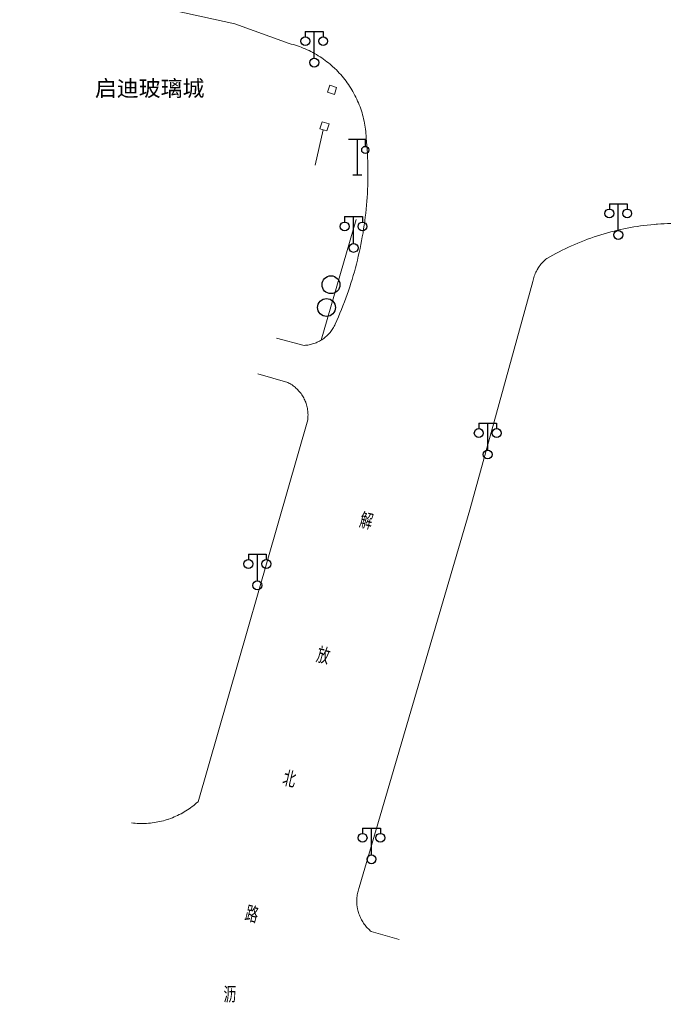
# Model space of a CAD drawing. Extents: x 39508475 to 39522402, y 3783947 to 3795549.
# Tile 289 of 323: x 39517012 to 39517085, y 3793802 to 3793913. Entities that reach past the tile are written whole.
import ezdxf
from ezdxf.enums import TextEntityAlignment as Align

# ---------------------------------------------------------------- set-up
doc = ezdxf.new("R2010")
doc.units = 0
doc.layers.get('0').update_dxf_attribs({"linetype": 'CONTINUOUS'})
for name, color, linetype in [('DLSS', 4, 'CONTINUOUS'), ('JCDL_JMDD_F', 231, 'CONTINUOUS'), ('JCDL_JMDX_F', 231, 'CONTINUOUS'), ('JCDL_JT_ZJ', 100, 'CONTINUOUS'), ('JCDL_JTD_F', 100, 'CONTINUOUS')]:
    doc.layers.add(name, color=color, linetype=linetype)
for name, color, linetype, lineweight in [('JCDL_JMDX', 1, 'CONTINUOUS', 0), ('JCDL_ZBX', 3, 'CONTINUOUS', 0), ('TEXT1_ZJ', 7, 'CONTINUOUS', 0)]:
    doc.layers.add(name, color=color, linetype=linetype, lineweight=lineweight)
doc.styles.add('HT', font='simhei.ttf')
doc.styles.add('HZ', font='rs', dxfattribs={"width": 0.8, "bigfont": 'hztxt'})
doc.linetypes.add('X19', pattern='A,4.5,[145,symbolx.shx,S=1,R=0,X=0,Y=1],4.5,-0.5,[146,symbolx.shx,S=1,R=0,X=0,Y=0],-0.5', length=10)
doc.linetypes.add('X49', pattern='A,0,[5,symbolt.shx,S=1,R=0,X=0,Y=0],-10', length=10)

# ---------------------------------------------------------------- blocks, each defined once
blk = doc.blocks.new('4860000')
at = {"color": 0}
for p, q in [((-1, 4), (1, 4)), ((0, 0), (0, 4)), ((0.88, 4), (0.88, 3.2)), ((-0.5, 0), (0.5, 0))]:
    blk.add_line(p, q, dxfattribs=at)
blk.add_circle((0.88, 2.8), 0.4, dxfattribs=at)
blk = doc.blocks.new('5820000')
at = {"color": 0, "linetype": 'Continuous'}
blk.add_circle((0, 0), 1, dxfattribs=at)
blk = doc.blocks.new('3521000')
at = {"color": 0}
for p, q in [((-1, 3.5), (1, 3.5)), ((0, 0.5), (0, 3.5))]:
    blk.add_line(p, q, dxfattribs=at)
at = {"color": 0, "linetype": 'Continuous', "flags": 128}
for points in [[(-1, 3.5), (-1, 2.9)], [(1, 3.5), (1, 2.9)]]:
    blk.add_lwpolyline(points, dxfattribs=at)
at = {"color": 0}
for centre in [(-1, 2.4), (1, 2.4), (0, 0)]:
    blk.add_circle(centre, 0.5, dxfattribs=at)

msp = doc.modelspace()

# ---------------------------------------------------------------- linework, layer by layer
at = {"layer": 'DLSS', "linetype": 'Continuous', "lineweight": 20}
for points in [[(39517040.91701, 3793876.989), (39517044.00594, 3793876.19364), (39517044.14488, 3793876.20225), (39517044.2834, 3793876.21607), (39517044.42136, 3793876.23469), (39517044.5586, 3793876.25808), (39517044.69494, 3793876.28622), (39517044.83022, 3793876.31907), (39517044.96428, 3793876.35659), (39517045.09696, 3793876.39873), (39517045.2281, 3793876.44545), (39517045.35754, 3793876.49669), (39517045.48512, 3793876.55239), (39517045.6107, 3793876.61247), (39517045.73412, 3793876.67688), (39517045.85523, 3793876.74553), (39517045.97389, 3793876.81833), (39517046.08995, 3793876.89521), (39517046.20327, 3793876.97606), (39517046.28501, 3793877.03868), (39517046.31373, 3793877.06079), (39517046.42118, 3793877.14931), (39517046.52549, 3793877.24149), (39517046.62655, 3793877.33724), (39517046.72423, 3793877.43644), (39517046.8184, 3793877.53896), (39517046.90897, 3793877.64469), (39517046.99581, 3793877.75349), (39517047.07883, 3793877.86524), (39517047.15793, 3793877.9798), (39517047.233, 3793878.09703), (39517047.30397, 3793878.2168), (39517047.37074, 3793878.33896), (39517047.43323, 3793878.46335), (39517047.491, 3793878.59001), (39517047.67422, 3793878.9968), (39517047.8526, 3793879.40574), (39517048.02648, 3793879.81661), (39517048.19585, 3793880.22936), (39517048.36068, 3793880.64395), (39517048.52096, 3793881.06032), (39517048.67666, 3793881.47842), (39517048.82777, 3793881.8982), (39517048.97427, 3793882.31961), (39517049.11614, 3793882.7426), (39517049.25337, 3793883.16713), (39517049.38593, 3793883.59313), (39517049.51382, 3793884.02056), (39517049.63701, 3793884.44937), (39517049.75549, 3793884.8795), (39517049.86925, 3793885.3109), (39517049.97828, 3793885.74353), (39517050.08255, 3793886.17732), (39517050.18206, 3793886.61223), (39517050.2768, 3793887.04821), (39517050.36676, 3793887.4852), (39517050.45192, 3793887.92315), (39517050.53227, 3793888.362), (39517050.60781, 3793888.80171), (39517050.67852, 3793889.24222), (39517050.7444, 3793889.68348), (39517050.80543, 3793890.12544), (39517050.81601, 3793890.209), (39517050.86162, 3793890.56804), (39517050.91295, 3793891.01123), (39517050.95942, 3793891.45495), (39517051.00103, 3793891.89916), (39517051.03776, 3793892.3438), (39517051.06961, 3793892.78881), (39517051.09659, 3793893.23414), (39517051.11868, 3793893.67975), (39517051.13588, 3793894.12557), (39517051.1482, 3793894.57155), (39517051.15563, 3793895.01764), (39517051.15816, 3793895.46378), (39517051.15581, 3793895.90992), (39517051.14856, 3793896.35602), (39517051.13642, 3793896.802), (39517051.1194, 3793897.24783), (39517051.09749, 3793897.69344), (39517051.07069, 3793898.13879), (39517051.03901, 3793898.58381), (39517051.00246, 3793899.02846), (39517050.96063, 3793899.47265), (39517050.94894, 3793899.70815), (39517050.93196, 3793899.94333), (39517050.9101, 3793900.17811), (39517050.88338, 3793900.41238), (39517050.85179, 3793900.64605), (39517050.81537, 3793900.87902), (39517050.77412, 3793901.11117), (39517050.72806, 3793901.34243), (39517050.67721, 3793901.57267), (39517050.6216, 3793901.80181), (39517050.56124, 3793902.02975), (39517050.49616, 3793902.25639), (39517050.4264, 3793902.48163), (39517050.35198, 3793902.70537), (39517050.27293, 3793902.92752), (39517050.18929, 3793903.14798), (39517050.10109, 3793903.36665), (39517050.00837, 3793903.58345), (39517049.91117, 3793903.79828), (39517049.80954, 3793904.01105), (39517049.70351, 3793904.22166), (39517049.59313, 3793904.43003), (39517049.47846, 3793904.63606), (39517049.35953, 3793904.83966), (39517049.2364, 3793905.04076), (39517049.10913, 3793905.23925), (39517048.97777, 3793905.43506), (39517048.84237, 3793905.62811), (39517048.70299, 3793905.8183), (39517048.5597, 3793906.00556), (39517048.41255, 3793906.18981), (39517048.26161, 3793906.37096), (39517048.10695, 3793906.54894), (39517047.94862, 3793906.72367), (39517047.7867, 3793906.89508), (39517047.62126, 3793907.06309), (39517047.45237, 3793907.22764), (39517047.32799, 3793907.344), (39517047.2801, 3793907.38864), (39517047.10453, 3793907.54604), (39517046.92573, 3793907.69975), (39517046.74378, 3793907.84973), (39517046.55875, 3793907.99589), (39517046.37073, 3793908.13819), (39517046.1798, 3793908.27655), (39517045.98604, 3793908.41092), (39517045.78953, 3793908.54124), (39517045.59036, 3793908.66746), (39517045.38861, 3793908.78951), (39517045.18438, 3793908.90735), (39517044.97774, 3793909.02093), (39517044.76879, 3793909.13019), (39517044.55762, 3793909.2351), (39517044.34432, 3793909.3356), (39517044.12897, 3793909.43166), (39517043.91168, 3793909.52322), (39517043.69254, 3793909.61025), (39517043.47164, 3793909.69272), (39517043.24907, 3793909.77059), (39517043.02494, 3793909.84382), (39517042.79933, 3793909.91239), (39517042.57235, 3793909.97626), (39517042.344, 3793910.035), (39517036.249, 3793912.23), (39517012.121, 3793917.53401)], [(39517054.645, 3793809.609), (39517051.54, 3793810.494), (39517051.42886, 3793810.58582), (39517051.32107, 3793810.68157), (39517051.21651, 3793810.78083), (39517051.11529, 3793810.88349), (39517051.01751, 3793810.98945), (39517050.9233, 3793811.09858), (39517050.83274, 3793811.21076), (39517050.74594, 3793811.32588), (39517050.663, 3793811.4438), (39517050.584, 3793811.5644), (39517050.50903, 3793811.68755), (39517050.43817, 3793811.81311), (39517050.3715, 3793811.94095), (39517050.3091, 3793812.07091), (39517050.25103, 3793812.20287), (39517050.19735, 3793812.33668), (39517050.14813, 3793812.47219), (39517050.10341, 3793812.60926), (39517050.06325, 3793812.74772), (39517050.02769, 3793812.88744), (39517049.99677, 3793813.02826), (39517049.97999, 3793813.118), (39517049.97052, 3793813.17002), (39517049.94897, 3793813.31258), (39517049.93215, 3793813.45577), (39517049.92007, 3793813.59943), (39517049.91275, 3793813.74342), (39517049.9102, 3793813.88757), (39517049.91241, 3793814.03173), (39517049.91938, 3793814.17573), (39517049.93112, 3793814.31943), (39517049.9476, 3793814.46265), (39517049.9688, 3793814.60526), (39517049.99471, 3793814.74709), (39517050.02529, 3793814.88798), (39517050.06052, 3793815.02778), (39517050.10034, 3793815.16635), (39517050.14473, 3793815.30351), (39517050.194, 3793815.439), (39517062.602, 3793857.75199), (39517069.649, 3793883.365), (39517069.68042, 3793883.51598), (39517069.71765, 3793883.66565), (39517069.76017, 3793883.8139), (39517069.80795, 3793883.96054), (39517069.86092, 3793884.10538), (39517069.91901, 3793884.24825), (39517069.98215, 3793884.38897), (39517070.05025, 3793884.52734), (39517070.12324, 3793884.6632), (39517070.19182, 3793884.7803), (39517070.20102, 3793884.79638), (39517070.28349, 3793884.92671), (39517070.37055, 3793885.05402), (39517070.46208, 3793885.17815), (39517070.55797, 3793885.29894), (39517070.6581, 3793885.41624), (39517070.76235, 3793885.5299), (39517070.87057, 3793885.63978), (39517070.98264, 3793885.74574), (39517071.0984, 3793885.84765), (39517071.21801, 3793885.94501), (39517071.55602, 3793886.13626), (39517071.89664, 3793886.32286), (39517072.2396, 3793886.50512), (39517072.58484, 3793886.68301), (39517072.93231, 3793886.85651), (39517073.28195, 3793887.02559), (39517073.63371, 3793887.19021), (39517073.98753, 3793887.35036), (39517074.34335, 3793887.50601), (39517074.68873, 3793887.65154), (39517074.70112, 3793887.65713), (39517075.06078, 3793887.80371), (39517075.42227, 3793887.9457), (39517075.78553, 3793888.0831), (39517076.15051, 3793888.21588), (39517076.51714, 3793888.34402), (39517076.88536, 3793888.46749), (39517077.25513, 3793888.58629), (39517077.62637, 3793888.70038), (39517077.99902, 3793888.80976), (39517078.37304, 3793888.91439), (39517078.74835, 3793889.01428), (39517079.125, 3793889.10899), (39517079.49409, 3793889.19305), (39517079.86435, 3793889.27179), (39517080.23563, 3793889.3456), (39517080.60785, 3793889.41448), (39517080.98096, 3793889.47839), (39517081.35488, 3793889.53735), (39517081.72956, 3793889.59133), (39517082.10491, 3793889.64033), (39517082.48089, 3793889.68434), (39517082.85741, 3793889.72334), (39517083.23443, 3793889.75734), (39517083.48867, 3793889.77701), (39517083.61186, 3793889.78633), (39517083.98964, 3793889.8103), (39517084.36771, 3793889.82925), (39517084.74599, 3793889.84317), (39517085.12443, 3793889.85207)], [(39517024.65081, 3793822.66781), (39517024.86202, 3793822.64382), (39517025.07376, 3793822.62501), (39517025.28588, 3793822.61102), (39517025.49825, 3793822.60183), (39517025.71078, 3793822.59747), (39517025.92335, 3793822.59792), (39517026.13586, 3793822.60319), (39517026.3482, 3793822.61328), (39517026.56025, 3793822.62817), (39517026.77191, 3793822.64788), (39517026.98306, 3793822.67237), (39517027.19361, 3793822.70165), (39517027.40344, 3793822.73569), (39517027.61245, 3793822.77448), (39517027.82052, 3793822.81799), (39517028.02755, 3793822.86622), (39517028.23344, 3793822.91912), (39517028.43807, 3793822.97668), (39517028.64135, 3793823.03886), (39517028.796, 3793823.09), (39517028.84316, 3793823.10563), (39517029.04341, 3793823.17696), (39517029.24199, 3793823.25282), (39517029.4388, 3793823.33315), (39517029.63373, 3793823.41793), (39517029.8267, 3793823.5071), (39517030.01759, 3793823.60063), (39517030.20632, 3793823.69846), (39517030.39278, 3793823.80054), (39517030.57687, 3793823.90682), (39517030.75851, 3793824.01725), (39517030.9376, 3793824.13177), (39517031.11405, 3793824.25032), (39517031.28776, 3793824.37284), (39517031.45866, 3793824.49927), (39517031.62664, 3793824.62953), (39517031.79163, 3793824.76357), (39517031.95353, 3793824.90132), (39517032.112, 3793825.043), (39517044.407, 3793867.85699), (39517044.42327, 3793867.99675), (39517044.43429, 3793868.13703), (39517044.44044, 3793868.27761), (39517044.44173, 3793868.41832), (39517044.43815, 3793868.55898), (39517044.42971, 3793868.69944), (39517044.41641, 3793868.83952), (39517044.39828, 3793868.97906), (39517044.37532, 3793869.11789), (39517044.34758, 3793869.25584), (39517044.31508, 3793869.39275), (39517044.27787, 3793869.52845), (39517044.23598, 3793869.66278), (39517044.18947, 3793869.79558), (39517044.18079, 3793869.81769), (39517044.13839, 3793869.92669), (39517044.08281, 3793870.05596), (39517044.02279, 3793870.18323), (39517043.9584, 3793870.30835), (39517043.88972, 3793870.43116), (39517043.81683, 3793870.55152), (39517043.73982, 3793870.66929), (39517043.65879, 3793870.78433), (39517043.57382, 3793870.89649), (39517043.48502, 3793871.00564), (39517043.3925, 3793871.11166), (39517043.29637, 3793871.21442), (39517043.19674, 3793871.31378), (39517043.09373, 3793871.40964), (39517042.98747, 3793871.50188), (39517042.87808, 3793871.59039), (39517042.76569, 3793871.67506), (39517042.65044, 3793871.75579), (39517042.53247, 3793871.83248), (39517042.41191, 3793871.90505), (39517042.28892, 3793871.9734), (39517042.16346, 3793872.03709), (39517038.80949, 3793873.00301)]]:
    msp.add_lwpolyline(points, dxfattribs=at)
at = {"layer": 'JCDL_JMDX', "color": 6, "linetype": 'X19', "lineweight": 0}
msp.add_lwpolyline([(39517045.243, 3793896.407), (39517046.14559, 3793900.37234)], dxfattribs=at)
at = {"layer": 'JCDL_JMDX_F', "linetype": 'Continuous', "lineweight": 0}
for points in [[(39517047.65022, 3793905.11392), (39517047.406, 3793904.331), (39517046.6315, 3793904.5726), (39517046.87572, 3793905.35552), (39517047.65022, 3793905.11392)], [(39517046.80549, 3793901.0256), (39517046.56127, 3793900.24267), (39517045.78677, 3793900.48427), (39517046.03099, 3793901.26719), (39517046.80549, 3793901.0256)]]:
    msp.add_lwpolyline(points, dxfattribs=at)
at = {"layer": 'JCDL_ZBX', "color": 114, "linetype": 'X49', "lineweight": 0, "true_color": 0x009944}
msp.add_lwpolyline([(39517045.93437, 3793876.79408), (39517049.837, 3793890.288)], dxfattribs=at)

# ---------------------------------------------------------------- block references
at = {"layer": 'JCDL_JMDD_F'}
for p in [(39517045.142, 3793907.894), (39517079.22299, 3793888.57999), (39517049.549, 3793887.125), (39517064.58801, 3793863.965), (39517038.76374, 3793849.29277), (39517051.55599, 3793818.598)]:
    msp.add_blockref('3521000', p, dxfattribs=at)
at = {"layer": 'JCDL_JTD_F'}
for name, p in [('4860000', (39517049.978, 3793895.301)), ('5820000', (39517047.01399, 3793882.993)), ('5820000', (39517046.51901, 3793880.439))]:
    msp.add_blockref(name, p, dxfattribs=at)

# ---------------------------------------------------------------- texts
at = {"layer": 'JCDL_JT_ZJ', "lineweight": 0, "style": 'HZ', "width": 0.8}
for s, p in [('解', (39517049.94251, 3793855.25565)), ('放', (39517045.1175, 3793840.16809)), ('北', (39517041.32562, 3793826.34476)), ('路', (39517037.1168, 3793811.17691))]:
    msp.add_text(s, height=1.8, rotation=346.6994, dxfattribs=at).set_placement(p, align=Align.BOTTOM_LEFT)
msp.add_text('沥', height=1.8, dxfattribs=at).set_placement((39517034.97019, 3793801.96979), align=Align.BOTTOM_LEFT)
at = {"layer": 'TEXT1_ZJ', "style": 'HT'}
msp.add_text('启迪玻璃城', height=1.8, dxfattribs=at).set_placement((39517020.55767, 3793903.57365), align=Align.BOTTOM_LEFT)

doc.saveas('drawing.dxf')
